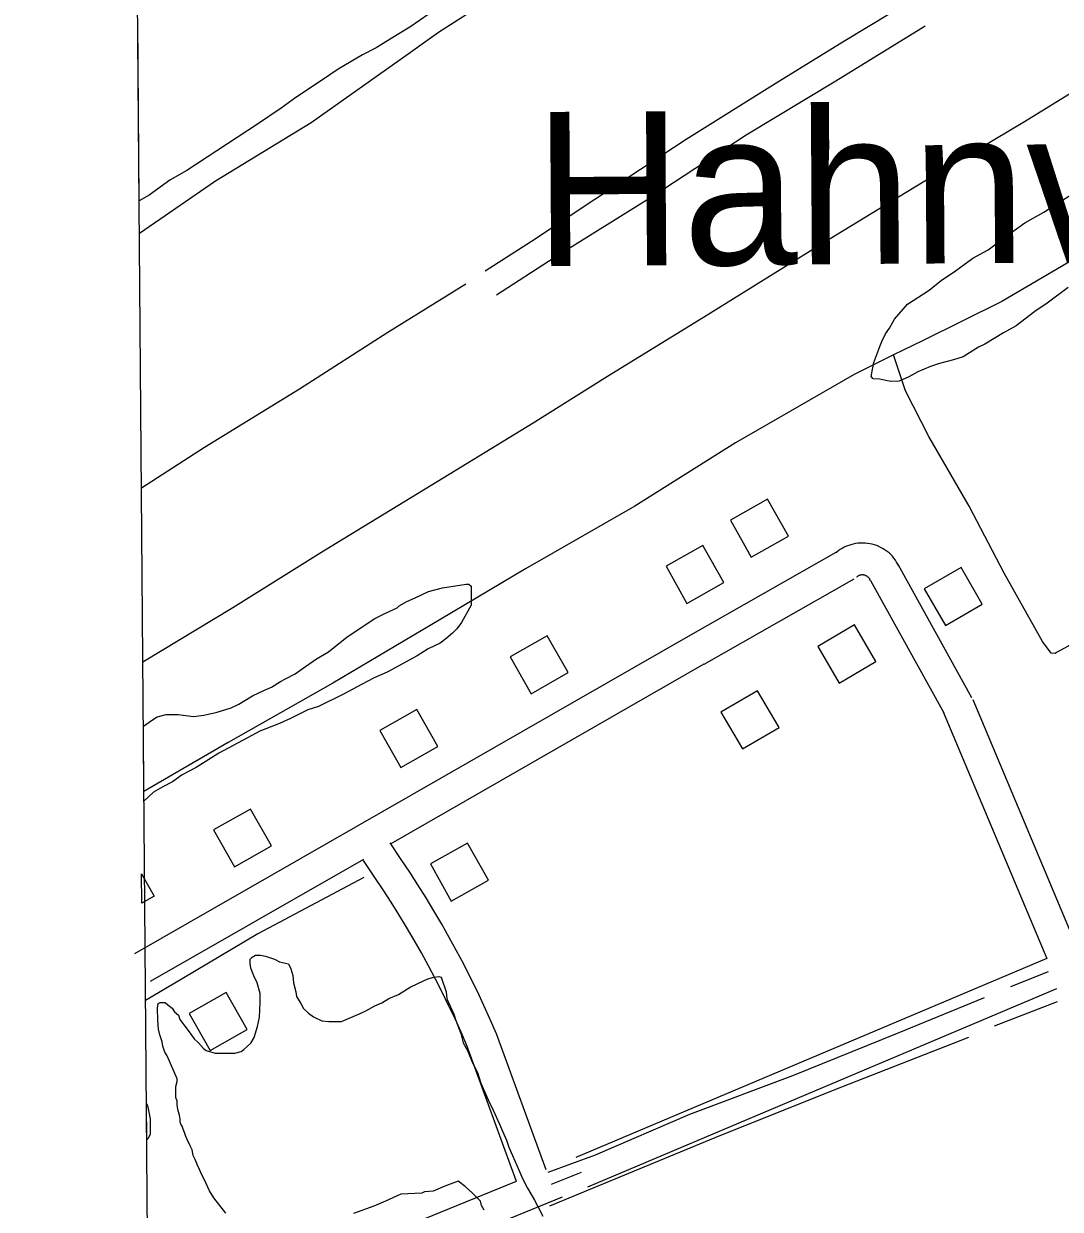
# Model space of a CAD drawing. Extents: x 3568792 to 3606828, y 529143 to 554785.
# Drawn here: x 3570936 to 3571912, y 538174 to 539290 of the extents above; entities that cross this region are included whole.
import ezdxf

# ---------------------------------------------------------------- set-up
doc = ezdxf.new("R2010")
doc.units = 0
for name, color, linetype in [('V-BLDG-OTLN', 7, 'Continuous'), ('V-GRID-FRAM', 7, 'Continuous'), ('V-ROAD-CNTR', 7, 'Continuous'), ('V-SITE-VEGE', 7, 'Continuous'), ('V-TOPO-GNAM-IDEN', 7, 'Continuous'), ('V-TOPO-SHOR', 7, 'Continuous')]:
    doc.layers.add(name, color=color, linetype=linetype)

msp = doc.modelspace()

# ---------------------------------------------------------------- linework, layer by layer
at = {"layer": 'V-BLDG-OTLN'}
for points in [[(3571620.9, 538787.6), (3571655.8, 538807.3), (3571636.1, 538842.1), (3571601.3, 538822.5)], [(3571560.2, 538744.2), (3571595.1, 538763.9), (3571575.4, 538798.7), (3571540.6, 538779.1)], [(3571783.6, 538758), (3571803.7, 538723.4), (3571838.3, 538743.5), (3571818.3, 538778.1)], [(3571717.9, 538723.9), (3571683.4, 538703.7), (3571703.6, 538669.2), (3571738.1, 538689.4)], [(3571413.7, 538659.2), (3571448.5, 538679), (3571428.7, 538713.7), (3571393.9, 538694)], [(3571626.8, 538661.9), (3571592.3, 538641.7), (3571612.5, 538607.2), (3571647, 538627.4)], [(3571291, 538589.7), (3571325.8, 538609.5), (3571306.1, 538644.2), (3571271.3, 538624.5)], [(3571134.4, 538496.2), (3571169.2, 538516), (3571149.4, 538550.7), (3571114.6, 538531)], [(3571353.7, 538518.6), (3571318.9, 538499), (3571338.5, 538464.1), (3571373.4, 538483.8)], [(3571047, 538489.6), (3571058.9, 538468.7), (3571047.2, 538462)], [(3571126.7, 538378), (3571091.9, 538358.4), (3571111.5, 538323.5), (3571146.4, 538343.2)]]:
    msp.add_lwpolyline(points, close=True, dxfattribs=at)
at = {"layer": 'V-GRID-FRAM'}
msp.add_lwpolyline([(3570936, 552713.8), (3602582.8, 552980.8), (3602744.1, 534798.4), (3571081.5, 534531.3), (3570936, 552713.8)], dxfattribs=at)
at = {"layer": 'V-ROAD-CNTR'}
msp.add_line((3571908.3, 538381.4), (3571466.6, 538195), dxfattribs=at)
for points in [[(3571759.7, 538779.6), (3571758.9, 538781.2), (3571757.7, 538783.1), (3571756.5, 538785), (3571755.1, 538786.8), (3571753.7, 538788.5), (3571752.1, 538790.1), (3571750.5, 538791.6), (3571748.7, 538793), (3571746.9, 538794.3), (3571745, 538795.5), (3571743, 538796.6), (3571741, 538797.6), (3571738.9, 538798.5), (3571736.8, 538799.2), (3571734.7, 538799.8), (3571732.5, 538800.3), (3571730.3, 538800.6), (3571728, 538800.9), (3571725.8, 538800.9), (3571723.5, 538800.9), (3571721.3, 538800.7), (3571719.1, 538800.4), (3571716.9, 538800), (3571714.7, 538799.4), (3571712.6, 538798.7), (3571710.5, 538797.9), (3571708.4, 538797), (3571706.5, 538795.9), (3571704.5, 538794.8), (3571702.7, 538793.5), (3571701, 538792.2), (3571700.3, 538791.6)], [(3571702.7, 538793.2), (3571561.4, 538712.9)], [(3571828.5, 538655.3), (3571759.5, 538780)], [(3571717.5, 538767.1), (3571576.2, 538686.8)], [(3571733, 538765.8), (3571732.6, 538766.7), (3571732.4, 538767.1), (3571732.1, 538767.5), (3571731.8, 538767.9), (3571731.5, 538768.2), (3571731.2, 538768.6), (3571730.8, 538768.9), (3571730.4, 538769.2), (3571730, 538769.5), (3571729.6, 538769.8), (3571729.2, 538770), (3571728.8, 538770.2), (3571728.3, 538770.4), (3571727.9, 538770.6), (3571727.4, 538770.7), (3571726.9, 538770.8), (3571726.5, 538770.9), (3571726, 538770.9), (3571725.5, 538770.9), (3571725, 538770.9), (3571724.5, 538770.9), (3571724, 538770.8), (3571723.6, 538770.7), (3571723.1, 538770.6), (3571722.6, 538770.5), (3571722.2, 538770.3), (3571721.7, 538770.1), (3571721.3, 538769.8), (3571720.9, 538769.6), (3571720.5, 538769.3), (3571720, 538769), (3571719.8, 538768.8)], [(3571802.3, 538640.8), (3571733.3, 538765.5)], [(3571561.3, 538712.9), (3571040.2, 538414.3)], [(3571576.3, 538686.9), (3571281.6, 538518)], [(3571829.3, 538653.8), (3571927, 538421.3)], [(3571801.6, 538642.2), (3571899.2, 538410.1)], [(3571427.7, 538211.2), (3571381, 538339.3), (3571375.1, 538352.8), (3571369.2, 538365.9), (3571363, 538378.9), (3571356.7, 538391.8), (3571350.2, 538404.6), (3571343.5, 538417.3), (3571336.6, 538429.9), (3571329.5, 538442.4), (3571322.2, 538454.8), (3571314.7, 538467), (3571307.1, 538479.2), (3571299.3, 538491.3), (3571291.3, 538503.1), (3571280.9, 538518.8)], [(3571255.7, 538503.2), (3571055.1, 538388.3)], [(3571399.8, 538200.2), (3571353.2, 538328.1), (3571347.7, 538340.6), (3571342, 538353.2), (3571336, 538365.8), (3571329.9, 538378.3), (3571323.6, 538390.7), (3571317, 538403), (3571310.4, 538415.3), (3571303.5, 538427.4), (3571296.4, 538439.4), (3571289.2, 538451.3), (3571281.8, 538463.1), (3571274.2, 538474.7), (3571266.4, 538486.4), (3571255.9, 538502.2)], [(3571899.2, 538410.1), (3571455.6, 538222.9)], [(3571432.8, 538197.8), (3571461.1, 538208.9)], [(3571047.8, 538060.1), (3571154.9, 538102.9), (3571289.2, 538155.3), (3571399.9, 538200.6)], [(3571058.9, 538032.3), (3571165.9, 538075), (3571300.3, 538127.5), (3571443.2, 538185.9)]]:
    msp.add_lwpolyline(points, dxfattribs=at)
at = {"layer": 'V-SITE-VEGE'}
for p, q in [((3571044.7, 539123), (3571043.4, 539292.6)), ((3571317.6, 539299), (3571299.3, 539286.3)), ((3571287.5, 539279), (3571267.9, 539267)), ((3571299.3, 539286.3), (3571287.5, 539279)), ((3571267.9, 539267), (3571254.8, 539260.3)), ((3571254.8, 539260.3), (3571231.9, 539246.9)), ((3571231.9, 539246.9), (3571216.2, 539236.3)), ((3571216.2, 539236.3), (3571192, 539220.3)), ((3571192, 539220.3), (3571178.3, 539210.3)), ((3571178.3, 539210.3), (3571156.1, 539195)), ((3571156.1, 539195), (3571089.4, 539151.6)), ((3571089.4, 539151.6), (3571073.7, 539142.3)), ((3571073.7, 539142.3), (3571054.1, 539128.3)), ((3571054.1, 539128.3), (3571044.7, 539123)), ((3571304.6, 538749.4), (3571317, 538755.4)), ((3571317, 538755.4), (3571330.2, 538758.8)), ((3571330.2, 538758.8), (3571352.5, 538762.3)), ((3571352.5, 538762.3), (3571355.1, 538762.3)), ((3571355.1, 538762.3), (3571357.1, 538760.3)), ((3571357.1, 538760.3), (3571357.3, 538742.6)), ((3571289.5, 538742), (3571296.7, 538746)), ((3571296.7, 538746), (3571304.6, 538749.4)), ((3571357.3, 538742.6), (3571348.2, 538726.1)), ((3571266.6, 538730), (3571275.8, 538734.6)), ((3571275.8, 538734.6), (3571287.6, 538740)), ((3571287.6, 538740), (3571289.5, 538742)), ((3571240.5, 538712.6), (3571266.6, 538730)), ((3571343.6, 538720.1), (3571339.7, 538716.1)), ((3571348.2, 538726.1), (3571343.6, 538720.1)), ((3571222.8, 538698.7), (3571240.5, 538712.6)), ((3571333.2, 538710.8), (3571328, 538706.8)), ((3571339.7, 538716.1), (3571333.2, 538710.8)), ((3571211.7, 538692), (3571222.8, 538698.7)), ((3571316.8, 538701.5), (3571306.4, 538694.8)), ((3571328, 538706.8), (3571316.8, 538701.5)), ((3571198, 538682.7), (3571211.7, 538692)), ((3571306.4, 538694.8), (3571278.2, 538679.4)), ((3571182.3, 538673.3), (3571191.4, 538678)), ((3571191.4, 538678), (3571198, 538682.7)), ((3571278.2, 538679.4), (3571265.8, 538674)), ((3571162.6, 538662.6), (3571169.2, 538665.3)), ((3571169.2, 538665.3), (3571177.7, 538670.6)), ((3571177.7, 538670.6), (3571182.3, 538673.3)), ((3571254, 538668), (3571237, 538658.7)), ((3571265.8, 538674), (3571254, 538668)), ((3571138.4, 538649.3), (3571151.5, 538657.3)), ((3571151.5, 538657.3), (3571162.6, 538662.6)), ((3571237, 538658.7), (3571213.4, 538647.3)), ((3571105.6, 538639.1), (3571118.1, 538641.8)), ((3571118.1, 538641.8), (3571131.2, 538645.9)), ((3571131.2, 538645.9), (3571138.4, 538649.3)), ((3571203.6, 538643.9), (3571187.2, 538635.9)), ((3571213.4, 538647.3), (3571203.6, 538643.9)), ((3571048.7, 538628.7), (3571056.3, 538634.1)), ((3571056.3, 538634.1), (3571061.6, 538637.4)), ((3571061.6, 538637.4), (3571070.1, 538639.5)), ((3571070.1, 538639.5), (3571073.4, 538639.5)), ((3571073.4, 538639.5), (3571081.3, 538639.6)), ((3571081.3, 538639.6), (3571095.8, 538637.7)), ((3571095.8, 538637.7), (3571105.6, 538639.1)), ((3571176.7, 538631.2), (3571158.4, 538623.8)), ((3571187.2, 538635.9), (3571176.7, 538631.2)), ((3571049.2, 538558.2), (3571048.7, 538628.7)), ((3571158.4, 538623.8), (3571146.6, 538617.8)), ((3571146.6, 538617.8), (3571119.8, 538603.1)), ((3571119.8, 538603.1), (3571106.7, 538595.1)), ((3571098.2, 538589.7), (3571085.1, 538583)), ((3571106.7, 538595.1), (3571098.2, 538589.7)), ((3571075.9, 538576.4), (3571066.8, 538571.7)), ((3571085.1, 538583), (3571075.9, 538576.4)), ((3571058.3, 538566.4), (3571049.2, 538558.2)), ((3571066.8, 538571.7), (3571058.3, 538566.4)), ((3571051.8, 538239.3), (3571051.5, 538273.5)), ((3571051.5, 538273.5), (3571052.9, 538270.4)), ((3571052.9, 538270.4), (3571053.6, 538267.1)), ((3571053.6, 538267.1), (3571055, 538259.2)), ((3571055, 538259.2), (3571055.1, 538244.7)), ((3571053.2, 538240.8), (3571051.8, 538239.3)), ((3571055.1, 538244.7), (3571053.2, 538240.8))]:
    msp.add_line(p, q, dxfattribs=at)
for points in [[(3571768, 539025.6), (3571788.2, 539038.9), (3571800, 539048.2), (3571811.8, 539056.2), (3571829.4, 539068.9), (3571843.8, 539076.9), (3571862.7, 539090.9), (3571878.4, 539102.2), (3571896.1, 539112.2), (3571924.2, 539130.2)], [(3571919.1, 539041.4), (3571899.5, 539026.7), (3571887.7, 539018.7), (3571870.1, 539005.4), (3571858.3, 538998.8), (3571840.6, 538988.1), (3571834.7, 538985.4), (3571820.3, 538976.1), (3571811.2, 538973.4), (3571798, 538970), (3571789.5, 538967.2), (3571777.7, 538961.9), (3571769.2, 538957.2), (3571760, 538953.2), (3571752.1, 538953.1), (3571741.6, 538955), (3571735.7, 538955.6), (3571733.7, 538957.6), (3571736.2, 538970.7), (3571738.1, 538976), (3571742, 538985.9), (3571743.9, 538990.5), (3571747.2, 538997.8), (3571751.1, 539003.1), (3571755.6, 539011.7), (3571768, 539025.6)], [(3571126.2, 538170.4), (3571114.9, 538184.8), (3571110.9, 538191.3), (3571106.2, 538201.8), (3571103.5, 538207), (3571101.5, 538211.6), (3571099.5, 538215.5), (3571097.4, 538220.8), (3571095.4, 538224.7), (3571094.7, 538230), (3571092.7, 538233.9), (3571090, 538239.8), (3571088.7, 538242.4), (3571087.4, 538246.3), (3571086, 538249.6), (3571085.3, 538252.2), (3571084, 538254.2), (3571083.3, 538256.2), (3571083.3, 538258.8), (3571082.6, 538262.7), (3571081.3, 538266.7), (3571080.6, 538271.9), (3571080.5, 538275.9), (3571079.2, 538279.1), (3571079.1, 538289.7), (3571080.4, 538294.3), (3571080.3, 538296.9), (3571074.3, 538311.3), (3571070.9, 538318.5), (3571068.9, 538321.8), (3571066.9, 538327.7), (3571066.2, 538331.6), (3571064.2, 538338.2), (3571062.8, 538343.4), (3571062.1, 538352), (3571062, 538363.2), (3571062.6, 538367.8), (3571064.6, 538368.5), (3571069.2, 538368.5), (3571071.8, 538366.5), (3571075.8, 538363.3), (3571077.8, 538360), (3571081.8, 538356.8), (3571083.1, 538352.8), (3571087.8, 538346.3), (3571091.8, 538341.1), (3571096.4, 538334.5), (3571100.4, 538330.6), (3571105.1, 538325.4), (3571107.7, 538323.5), (3571116.3, 538320.9), (3571134.7, 538321.1), (3571140.6, 538322.4), (3571143.2, 538324.4), (3571149.8, 538330.4), (3571153, 538335.7), (3571156.2, 538346.2), (3571158.1, 538354.8), (3571158.6, 538368.6), (3571158.6, 538377.2), (3571155.8, 538387), (3571152.5, 538393.6), (3571149.8, 538400.8), (3571149.1, 538405.4), (3571149.1, 538409.3), (3571151, 538411.3), (3571154.3, 538413.3), (3571158.9, 538413.3), (3571163.5, 538412.1), (3571172.1, 538409.5), (3571176.7, 538406.9), (3571185.3, 538405), (3571187.3, 538400.4), (3571189.3, 538393.9), (3571190, 538387.3), (3571192.1, 538378.8), (3571192.8, 538374.2), (3571196.8, 538367.6), (3571199.5, 538363.1), (3571204.1, 538358.5), (3571208.7, 538355.2), (3571216.7, 538351.4), (3571223.2, 538350.8), (3571235.1, 538350.9), (3571252.8, 538358.3), (3571258, 538360.9)], [(3571258, 538360.9), (3571266.5, 538365.6), (3571273.1, 538368.3), (3571279.6, 538372.3), (3571288.8, 538376.3), (3571299.9, 538383), (3571307.1, 538386.4), (3571316.3, 538391), (3571322.2, 538392.4), (3571326.8, 538393.1), (3571328.8, 538392.5), (3571333.5, 538378.7), (3571334.2, 538372.1), (3571340.9, 538357.7), (3571342.9, 538351.8), (3571347.6, 538339.4), (3571349.7, 538330.8), (3571353.7, 538323.6), (3571358.4, 538311.8), (3571363.1, 538302.7), (3571366.4, 538292.8), (3571373.2, 538277.1), (3571377.9, 538267.3), (3571383.9, 538254.2), (3571386.6, 538247.6), (3571390.6, 538239.1), (3571392.6, 538232.6), (3571396, 538224.7), (3571402.7, 538209.6), (3571405.4, 538203.1), (3571410.1, 538193.9), (3571413.4, 538188.7), (3571416.7, 538182.8), (3571420.1, 538176.2), (3571424.8, 538167.7)], [(3571369.5, 538173.2), (3571366.8, 538177.7), (3571366.1, 538181.7), (3571358.1, 538189.5), (3571351.5, 538195.4), (3571344.9, 538200.6), (3571332.4, 538195.9), (3571321.3, 538191.2), (3571313.4, 538190.4), (3571310.8, 538189.1), (3571291.1, 538188.3)], [(3571291.1, 538188.3), (3571276.7, 538181.6), (3571265.5, 538176.9), (3571246.5, 538170.1)]]:
    msp.add_lwpolyline(points, dxfattribs=at)
at = {"layer": 'V-TOPO-SHOR'}
for p, q in [((3571900.3, 538397.6), (3571865, 538383.3)), ((3571908.9, 538369.2), (3571849.6, 538346.4))]:
    msp.add_line(p, q, dxfattribs=at)
for points in [[(3572587.6, 540127.5), (3572527.1, 540090.2), (3572464, 540049), (3572409.2, 540011.3), (3572343.1, 539966.9), (3572291.3, 539930.2), (3572208.2, 539875.2), (3572139.4, 539829.9), (3572066.8, 539781.2), (3572001.5, 539736.4), (3571928.5, 539685.9), (3571844.5, 539630), (3571763.1, 539576.3), (3571687.8, 539526.2), (3571619.1, 539481), (3571510.3, 539406.5), (3571405.5, 539332.1), (3571326.3, 539281.5), (3571298, 539261.1), (3571206.7, 539196.4), (3571116.6, 539141.4), (3571045, 539092.2)], [(3572807.7, 539587.1), (3572757.7, 539556.1), (3572648, 539489.9), (3572534.7, 539424.6), (3572443.7, 539370.4), (3572326.2, 539301.5), (3572230.4, 539245.5), (3572141.6, 539193.1), (3572049.3, 539139.8), (3571941.7, 539078), (3571856.8, 539028.3), (3571781.9, 538991.3), (3571754.8, 538978), (3571717.8, 538959.7), (3571605.9, 538895.2), (3571511.4, 538835.8), (3571408.2, 538776.7), (3571328.6, 538729.2), (3571227.1, 538669.2), (3571128.3, 538613.2), (3571049.2, 538567.1)], [(3572262.9, 539434.4), (3572175.8, 539381.6), (3572082.2, 539325.2), (3571977.8, 539258.7), (3571878.1, 539197.4), (3571781, 539139.7), (3571687.8, 539082.8), (3571576, 539013.1), (3571485.4, 538957.7), (3571415.4, 538913.7), (3571319.6, 538855.1), (3571218.2, 538793.4), (3571132.9, 538740.1), (3571048.2, 538688.8)], [(3571775.2, 539313.7), (3571708.1, 539272.9), (3571643.3, 539232.9), (3571559.7, 539180.6), (3571473.6, 539124.2), (3571413.9, 539084.8), (3571370.4, 539056.8)], [(3571784.5, 539287.2), (3571700.5, 539235.7), (3571616.1, 539184.6), (3571528.6, 539127.4), (3571435.4, 539069.2), (3571381.1, 539034.2)], [(3572603, 539070.2), (3572517.7, 539024.4), (3572440.6, 538983.1), (3572357.8, 538938.1), (3572255.5, 538881.7), (3572164.9, 538833.2), (3572050.7, 538774.4), (3571952.7, 538723.2), (3571915.7, 538701.9), (3571908.3, 538697.9), (3571907, 538697), (3571903, 538697.4), (3571895, 538708.3), (3571859, 538772.7), (3571826.1, 538835.5), (3571787.9, 538901.2), (3571766.1, 538944.3), (3571754.8, 538978)], [(3571352.2, 539044.4), (3571278.6, 538999.1), (3571195.5, 538945.9), (3571106.2, 538890.8), (3571046.9, 538852.6)], [(3571256.2, 538486.1), (3571156.5, 538433.1), (3571085.1, 538390.9), (3571050.7, 538370.4)], [(3571840.1, 538373), (3571758.2, 538339.5), (3571659.6, 538299.7), (3571562.8, 538263.4), (3571473.8, 538224.9), (3571429.3, 538208.8)], [(3571825.2, 538335.7), (3571698.7, 538286), (3571586.6, 538241.3), (3571472.8, 538194.3), (3571430.9, 538176.9)]]:
    msp.add_lwpolyline(points, dxfattribs=at)

# ---------------------------------------------------------------- texts
at = {"layer": 'V-TOPO-GNAM-IDEN'}
msp.add_text('Hahnville', height=145, rotation=0.3783, dxfattribs=at).set_placement((3571416.6, 539061.5))

doc.saveas('drawing.dxf')
